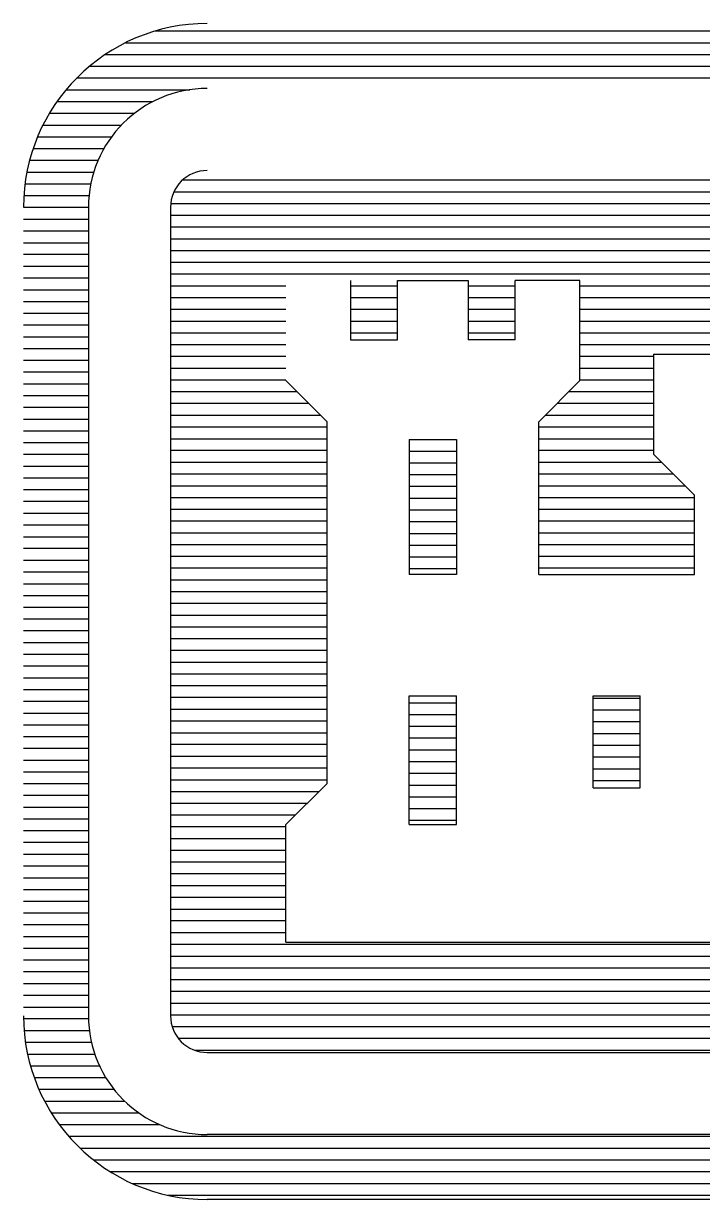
# Model space of a CAD drawing. Extents: x 0 to 320, y -4 to 473.
# Drawn here: x 22.978 to 23.0169, y -3.8095 to -3.742 of the extents above; entities that cross this region are included whole.
import ezdxf

# ---------------------------------------------------------------- set-up
doc = ezdxf.new("R2010")
doc.units = 0
doc.layers.add('Level 1', color=7, linetype='Continuous')

msp = doc.modelspace()

# ---------------------------------------------------------------- linework, layer by layer
at = {"layer": 'Level 1'}
for p, q in [((22.985576, -3.742374), (23.022596, -3.742374)), ((22.983857, -3.743051), (23.022596, -3.743051)), ((22.982701, -3.743729), (23.022596, -3.743729)), ((22.981784, -3.744406), (23.022596, -3.744406)), ((22.981055, -3.745072), (23.022596, -3.745072)), ((22.980451, -3.745749), (22.987555, -3.745749)), ((22.979919, -3.746426), (22.98544, -3.746426)), ((22.979503, -3.747104), (22.984378, -3.747104)), ((22.979128, -3.747781), (22.983628, -3.747781)), ((22.978815, -3.748447), (22.983065, -3.748447)), ((22.978565, -3.749124), (22.982628, -3.749124)), ((22.978357, -3.749801), (22.982294, -3.749801)), ((22.978211, -3.750479), (22.982044, -3.750479)), ((22.987148, -3.750926), (23.022596, -3.750926)), ((22.978096, -3.751156), (22.981867, -3.751156)), ((22.986648, -3.751604), (23.022596, -3.751604)), ((22.978023, -3.751822), (22.981732, -3.751822)), ((22.986451, -3.752281), (23.022596, -3.752281)), ((22.978013, -3.752499), (22.981732, -3.752499)), ((22.981732, -3.752489), (22.981732, -3.798895)), ((22.986451, -3.752489), (22.986451, -3.798895)), ((22.986451, -3.752947), (23.022596, -3.752947)), ((22.978013, -3.753176), (22.981732, -3.753176)), ((22.986451, -3.753624), (23.022596, -3.753624)), ((22.978013, -3.753854), (22.981732, -3.753854)), ((22.986451, -3.754301), (23.022596, -3.754301)), ((22.978013, -3.754531), (22.981732, -3.754531)), ((22.986451, -3.754979), (23.022596, -3.754979)), ((22.978013, -3.755197), (22.981732, -3.755197)), ((22.986451, -3.755656), (23.022596, -3.755656)), ((22.978013, -3.755874), (22.981732, -3.755874)), ((22.986451, -3.756322), (23.022596, -3.756322)), ((22.978013, -3.756551), (22.981732, -3.756551)), ((22.986451, -3.756999), (22.993065, -3.756999)), ((22.996773, -3.756708), (22.996773, -3.760114)), ((22.996773, -3.756999), (22.999482, -3.756999)), ((22.999482, -3.756708), (23.003523, -3.756708)), ((22.999482, -3.760114), (22.999482, -3.756708)), ((23.003523, -3.756708), (23.003523, -3.760114)), ((23.003523, -3.756999), (23.006232, -3.756999)), ((23.00994, -3.756708), (23.006232, -3.756708)), ((23.006232, -3.760114), (23.006232, -3.756708)), ((23.00994, -3.762447), (23.00994, -3.756708)), ((23.00994, -3.756999), (23.022596, -3.756999)), ((22.978013, -3.757229), (22.981732, -3.757229)), ((22.986451, -3.757676), (22.993065, -3.757676)), ((22.996773, -3.757676), (22.999482, -3.757676)), ((23.003523, -3.757676), (23.006232, -3.757676)), ((23.00994, -3.757676), (23.022596, -3.757676)), ((22.978013, -3.757906), (22.981732, -3.757906)), ((22.986451, -3.758354), (22.993065, -3.758354)), ((22.996773, -3.758354), (22.999482, -3.758354)), ((23.003523, -3.758354), (23.006232, -3.758354)), ((23.00994, -3.758354), (23.022596, -3.758354)), ((22.978013, -3.758572), (22.981732, -3.758572)), ((22.986451, -3.759031), (22.993065, -3.759031)), ((22.996773, -3.759031), (22.999482, -3.759031)), ((23.003523, -3.759031), (23.006232, -3.759031)), ((23.00994, -3.759031), (23.022596, -3.759031)), ((22.978013, -3.759249), (22.981732, -3.759249)), ((22.986451, -3.759697), (22.993065, -3.759697)), ((22.996773, -3.759697), (22.999482, -3.759697)), ((23.003523, -3.759697), (23.006232, -3.759697)), ((23.00994, -3.759697), (23.022596, -3.759697)), ((22.978013, -3.759926), (22.981732, -3.759926)), ((22.986451, -3.760374), (22.993065, -3.760374)), ((22.996773, -3.760114), (22.999482, -3.760114)), ((23.006232, -3.760114), (23.003523, -3.760114)), ((23.00994, -3.760374), (23.022596, -3.760374)), ((22.978013, -3.760604), (22.981732, -3.760604)), ((22.986451, -3.761051), (22.993065, -3.761051)), ((23.00994, -3.761051), (23.014159, -3.761051)), ((23.014159, -3.760926), (23.014159, -3.766666)), ((23.014159, -3.760926), (23.017867, -3.760926)), ((22.978013, -3.761281), (22.981732, -3.761281)), ((22.986451, -3.761729), (22.993065, -3.761729)), ((23.00994, -3.761729), (23.014159, -3.761729)), ((22.978013, -3.761947), (22.981732, -3.761947)), ((22.986451, -3.762406), (22.993065, -3.762406)), ((22.993065, -3.762447), (22.99543, -3.764812)), ((23.00994, -3.762447), (23.007576, -3.764812)), ((23.00994, -3.762406), (23.014159, -3.762406)), ((22.978013, -3.762624), (22.981732, -3.762624)), ((22.986451, -3.763072), (22.99369, -3.763072)), ((23.009305, -3.763072), (23.014159, -3.763072)), ((22.978013, -3.763301), (22.981732, -3.763301)), ((22.986451, -3.763749), (22.994367, -3.763749)), ((23.008628, -3.763749), (23.014159, -3.763749)), ((22.978013, -3.763979), (22.981732, -3.763979)), ((22.986451, -3.764426), (22.995044, -3.764426)), ((23.007951, -3.764426), (23.014159, -3.764426)), ((22.978013, -3.764656), (22.981732, -3.764656)), ((22.986451, -3.765104), (22.99543, -3.765104)), ((22.99543, -3.785572), (22.99543, -3.764812)), ((23.007576, -3.773583), (23.007576, -3.764812)), ((23.007576, -3.765104), (23.014159, -3.765104)), ((22.978013, -3.765322), (22.981732, -3.765322)), ((22.986451, -3.765781), (22.99543, -3.765781)), ((23.000148, -3.765822), (23.000148, -3.773583)), ((23.000148, -3.765822), (23.002857, -3.765822)), ((23.002857, -3.765822), (23.002857, -3.773583)), ((23.007576, -3.765781), (23.014159, -3.765781)), ((22.978013, -3.765999), (22.981732, -3.765999)), ((22.986451, -3.766447), (22.99543, -3.766447)), ((23.000148, -3.766489), (23.002857, -3.766489)), ((23.007576, -3.766447), (23.014159, -3.766447)), ((22.978013, -3.766676), (22.981732, -3.766676)), ((22.986451, -3.767124), (22.99543, -3.767124)), ((23.000148, -3.767166), (23.002857, -3.767166)), ((23.007576, -3.767124), (23.014617, -3.767124)), ((23.014159, -3.766666), (23.016523, -3.769031)), ((22.978013, -3.767354), (22.981732, -3.767354)), ((22.986451, -3.767801), (22.99543, -3.767801)), ((23.000148, -3.767843), (23.002857, -3.767843)), ((23.007576, -3.767801), (23.015294, -3.767801)), ((22.978013, -3.768031), (22.981732, -3.768031)), ((22.986451, -3.768479), (22.99543, -3.768479)), ((23.000148, -3.76851), (23.002857, -3.76851)), ((23.007576, -3.768479), (23.015971, -3.768479)), ((22.978013, -3.768697), (22.981732, -3.768697)), ((22.986451, -3.769156), (22.99543, -3.769156)), ((23.000148, -3.769187), (23.002857, -3.769187)), ((23.007576, -3.769156), (23.016523, -3.769156)), ((23.016523, -3.773583), (23.016523, -3.769031)), ((22.978013, -3.769374), (22.981732, -3.769374)), ((22.986451, -3.769822), (22.99543, -3.769822)), ((23.000148, -3.769864), (23.002857, -3.769864)), ((23.007576, -3.769822), (23.016523, -3.769822)), ((22.978013, -3.770051), (22.981732, -3.770051)), ((22.986451, -3.770499), (22.99543, -3.770499)), ((23.000148, -3.770541), (23.002857, -3.770541)), ((23.007576, -3.770499), (23.016523, -3.770499)), ((22.978013, -3.770729), (22.981732, -3.770729)), ((22.986451, -3.771176), (22.99543, -3.771176)), ((23.000148, -3.771218), (23.002857, -3.771218)), ((23.007576, -3.771176), (23.016523, -3.771176)), ((22.978013, -3.771406), (22.981732, -3.771406)), ((22.986451, -3.771854), (22.99543, -3.771854)), ((23.000148, -3.771885), (23.002857, -3.771885)), ((23.007576, -3.771854), (23.016523, -3.771854)), ((22.978013, -3.772072), (22.981732, -3.772072)), ((22.986451, -3.772531), (22.99543, -3.772531)), ((23.000148, -3.772562), (23.002857, -3.772562)), ((23.007576, -3.772531), (23.016523, -3.772531)), ((22.978013, -3.772749), (22.981732, -3.772749)), ((22.986451, -3.773197), (22.99543, -3.773197)), ((23.000148, -3.773239), (23.002857, -3.773239)), ((23.007576, -3.773197), (23.016523, -3.773197)), ((22.978013, -3.773426), (22.981732, -3.773426)), ((22.986451, -3.773874), (22.99543, -3.773874)), ((23.002857, -3.773583), (23.000148, -3.773583)), ((23.007576, -3.773583), (23.016523, -3.773583)), ((22.978013, -3.774104), (22.981732, -3.774104)), ((22.986451, -3.774551), (22.99543, -3.774551)), ((22.978013, -3.774781), (22.981732, -3.774781)), ((22.986451, -3.775229), (22.99543, -3.775229)), ((22.978013, -3.775447), (22.981732, -3.775447)), ((22.986451, -3.775906), (22.99543, -3.775906)), ((22.978013, -3.776124), (22.981732, -3.776124)), ((22.986451, -3.776572), (22.99543, -3.776572)), ((22.978013, -3.776801), (22.981732, -3.776801)), ((22.986451, -3.777249), (22.99543, -3.777249)), ((22.978013, -3.777479), (22.981732, -3.777479)), ((22.986451, -3.777926), (22.99543, -3.777926)), ((22.978013, -3.778156), (22.981732, -3.778156)), ((22.986451, -3.778604), (22.99543, -3.778604)), ((22.978013, -3.778822), (22.981732, -3.778822)), ((22.986451, -3.779281), (22.99543, -3.779281)), ((22.978013, -3.779499), (22.981732, -3.779499)), ((22.986451, -3.779947), (22.99543, -3.779947)), ((22.978013, -3.780176), (22.981732, -3.780176)), ((22.986451, -3.780624), (22.99543, -3.780624)), ((23.000148, -3.787926), (23.000148, -3.780551)), ((23.000148, -3.780551), (23.002857, -3.780551)), ((23.002857, -3.787926), (23.002857, -3.780551)), ((23.010701, -3.780551), (23.013398, -3.780551)), ((23.010701, -3.785822), (23.010701, -3.780551)), ((23.013398, -3.785822), (23.013398, -3.780551)), ((22.978013, -3.780854), (22.981732, -3.780854)), ((22.986451, -3.781301), (22.99543, -3.781301)), ((23.000148, -3.780937), (23.002857, -3.780937)), ((23.010701, -3.780676), (23.013398, -3.780676)), ((22.978013, -3.781531), (22.981732, -3.781531)), ((22.986451, -3.781979), (22.99543, -3.781979)), ((23.000148, -3.781614), (23.002857, -3.781614)), ((23.010701, -3.781354), (23.013398, -3.781354)), ((23.010701, -3.78202), (23.013398, -3.78202)), ((22.978013, -3.782197), (22.981732, -3.782197)), ((22.986451, -3.782656), (22.99543, -3.782656)), ((23.000148, -3.782291), (23.002857, -3.782291)), ((23.010701, -3.782697), (23.013398, -3.782697)), ((22.978013, -3.782874), (22.981732, -3.782874)), ((22.986451, -3.783322), (22.99543, -3.783322)), ((23.000148, -3.782958), (23.002857, -3.782958)), ((23.010701, -3.783374), (23.013398, -3.783374)), ((22.978013, -3.783551), (22.981732, -3.783551)), ((22.986451, -3.783999), (22.99543, -3.783999)), ((23.000148, -3.783635), (23.002857, -3.783635)), ((22.978013, -3.784229), (22.981732, -3.784229)), ((22.986451, -3.784676), (22.99543, -3.784676)), ((23.000148, -3.784312), (23.002857, -3.784312)), ((23.010701, -3.784051), (23.013398, -3.784051)), ((22.978013, -3.784906), (22.981732, -3.784906)), ((22.986451, -3.785354), (22.99543, -3.785354)), ((23.000148, -3.784989), (23.002857, -3.784989)), ((23.010701, -3.784729), (23.013398, -3.784729)), ((23.010701, -3.785395), (23.013398, -3.785395)), ((22.978013, -3.785572), (22.981732, -3.785572)), ((22.986451, -3.786031), (22.994971, -3.786031)), ((22.993065, -3.787926), (22.99543, -3.785572)), ((23.000148, -3.785666), (23.002857, -3.785666)), ((23.010701, -3.785822), (23.013398, -3.785822)), ((22.978013, -3.786249), (22.981732, -3.786249)), ((22.986451, -3.786697), (22.994294, -3.786697)), ((23.000148, -3.786333), (23.002857, -3.786333)), ((22.978013, -3.786926), (22.981732, -3.786926)), ((22.986451, -3.787374), (22.993617, -3.787374)), ((23.000148, -3.78701), (23.002857, -3.78701)), ((22.978013, -3.787604), (22.981732, -3.787604)), ((22.986451, -3.788051), (22.993065, -3.788051)), ((22.993065, -3.794676), (22.993065, -3.787926)), ((23.000148, -3.787687), (23.002857, -3.787687)), ((23.000148, -3.787926), (23.002857, -3.787926)), ((22.978013, -3.788281), (22.981732, -3.788281)), ((22.986451, -3.788729), (22.993065, -3.788729)), ((22.978013, -3.788947), (22.981732, -3.788947)), ((22.986451, -3.789406), (22.993065, -3.789406)), ((22.978013, -3.789624), (22.981732, -3.789624)), ((22.986451, -3.790072), (22.993065, -3.790072)), ((22.978013, -3.790301), (22.981732, -3.790301)), ((22.986451, -3.790749), (22.993065, -3.790749)), ((22.978013, -3.790979), (22.981732, -3.790979)), ((22.986451, -3.791426), (22.993065, -3.791426)), ((22.978013, -3.791656), (22.981732, -3.791656)), ((22.986451, -3.792104), (22.993065, -3.792104)), ((22.978013, -3.792322), (22.981732, -3.792322)), ((22.986451, -3.792781), (22.993065, -3.792781)), ((22.978013, -3.792999), (22.981732, -3.792999)), ((22.986451, -3.793447), (22.993065, -3.793447)), ((22.978013, -3.793676), (22.981732, -3.793676)), ((22.986451, -3.794124), (22.993065, -3.794124)), ((22.978013, -3.794354), (22.981732, -3.794354)), ((22.986451, -3.794801), (23.022596, -3.794801)), ((22.993065, -3.794676), (23.022596, -3.794676)), ((22.978013, -3.795031), (22.981732, -3.795031)), ((22.986451, -3.795479), (23.022596, -3.795479)), ((22.978013, -3.795697), (22.981732, -3.795697)), ((22.986451, -3.796156), (23.022596, -3.796156)), ((22.978013, -3.796374), (22.981732, -3.796374)), ((22.986451, -3.796822), (23.022596, -3.796822)), ((22.978013, -3.797051), (22.981732, -3.797051)), ((22.986451, -3.797499), (23.022596, -3.797499)), ((22.978013, -3.797729), (22.981732, -3.797729)), ((22.986451, -3.798176), (23.022596, -3.798176)), ((22.978013, -3.798406), (22.981732, -3.798406)), ((22.986451, -3.798854), (23.022596, -3.798854)), ((22.978013, -3.799072), (22.981732, -3.799072)), ((22.986544, -3.799531), (23.022596, -3.799531)), ((22.978044, -3.799749), (22.981784, -3.799749)), ((22.986898, -3.800197), (23.022596, -3.800197)), ((22.978117, -3.800426), (22.981909, -3.800426)), ((22.987815, -3.800874), (23.022596, -3.800874)), ((22.978242, -3.801104), (22.982096, -3.801104)), ((22.988555, -3.80101), (23.022596, -3.80101)), ((22.978398, -3.801781), (22.982367, -3.801781)), ((22.978628, -3.802447), (22.982721, -3.802447)), ((22.978898, -3.803124), (22.983201, -3.803124)), ((22.979221, -3.803801), (22.983805, -3.803801)), ((22.979607, -3.804479), (22.984628, -3.804479)), ((22.980065, -3.805156), (22.985826, -3.805156)), ((22.980596, -3.805822), (23.022596, -3.805822)), ((23.022596, -3.805718), (22.988555, -3.805718)), ((22.981253, -3.806499), (23.022596, -3.806499)), ((22.982023, -3.807176), (23.022596, -3.807176)), ((22.982982, -3.807854), (23.022596, -3.807854)), ((22.984242, -3.808531), (23.022596, -3.808531)), ((22.986294, -3.809197), (23.022596, -3.809197)), ((23.022596, -3.809447), (22.988555, -3.809447))]:
    msp.add_line(p, q, dxfattribs=at)
for centre, radius, start, end in [((22.988557, -3.752498), 0.010547, 90, 180), ((22.988557, -3.752498), 0.006823, 90, 180), ((22.988557, -3.752498), 0.002109, 90, 180), ((22.988557, -3.798904), 0.010547, 180, 270), ((22.988557, -3.798904), 0.006823, 180, 270), ((22.988557, -3.798904), 0.002109, 180, 270)]:
    msp.add_arc(centre, radius, start, end, dxfattribs=at)

doc.saveas('drawing.dxf')
